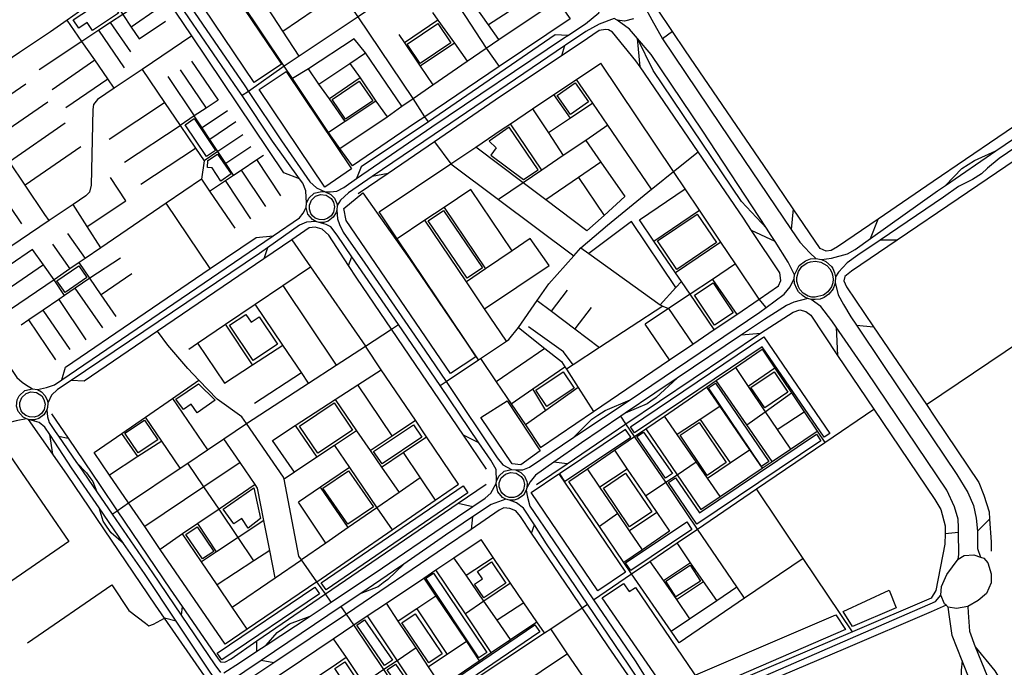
# Model space of a CAD drawing. Header units: millimetres. Extents: x 664923 to 767831, y 3118803 to 3207600.
# Tile 405 of 422: x 748891 to 751111, y 3149526 to 3150987. Entities that reach past the tile are written whole.
import ezdxf

# ---------------------------------------------------------------- set-up
doc = ezdxf.new("R2010")
doc.units = ezdxf.units.MM
for name, color, linetype in [('parks', 8, 'Continuous'), ('roads_2', 2, 'Continuous'), ('roads_3', 3, 'Continuous')]:
    doc.layers.add(name, color=color, linetype=linetype)

msp = doc.modelspace()

# ---------------------------------------------------------------- linework, layer by layer
at = {"layer": 'parks'}
for points in [[(749237.14, 3151115.95), (749279.73, 3151144.29), (749262.36, 3151170.14), (749281.22, 3151182.7), (749480.56, 3150886.18), (749419.1, 3150845.27), (749237.14, 3151115.95)], [(749011.28, 3150986.69), (749089.12, 3151038.07), (749113.57, 3151001.39), (749054.79, 3150962.6), (749043.04, 3150980.21), (749023.99, 3150967.64), (749011.28, 3150986.69)], [(749764.22, 3150931.45), (749833.1, 3150978.03), (749862.8, 3150934.54), (749793.91, 3150887.97), (749764.22, 3150931.45)], [(749430.57, 3150829.56), (749491.63, 3150869.58), (749638.49, 3150650.38), (749578.68, 3150609.21), (749430.57, 3150829.56)], [(749594.89, 3150806.69), (749656.24, 3150848.27), (749686.58, 3150803.98), (749625.23, 3150762.4), (749594.89, 3150806.69)], [(750132.3, 3150772.9), (750102.22, 3150816.05), (750143.5, 3150844.51), (750173.56, 3150801.36), (750132.3, 3150772.9)], [(749312.1, 3150678.53), (749263.54, 3150750.03), (749283.7, 3150763.58), (749332.26, 3150692.1), (749312.1, 3150678.53)], [(749952.82, 3150681.62), (750026.34, 3150626.22), (750059.53, 3150648.48), (749994.23, 3150744.47), (749949.25, 3150713.11), (749964.85, 3150697.85), (749952.82, 3150681.62)], [(749344.01, 3150622.34), (749324.9, 3150652.43), (749314.24, 3150653.75), (749314.77, 3150669.35), (749336.72, 3150683.48), (749367.08, 3150638.8), (749344.01, 3150622.34)], [(749861.85, 3150188.82), (749626.94, 3150533.59), (749621.81, 3150560.88), (749664.19, 3150596.27), (749769.23, 3150447.34), (749898.75, 3150257.54), (749918.92, 3150226.49), (749861.85, 3150188.82)], [(749547.21, 3150549.7), (749543.69, 3150559.77), (749543.77, 3150568.59), (749548.45, 3150580.12), (749557.81, 3150588.7), (749568.85, 3150592.3), (749581.82, 3150590.79), (749593.13, 3150583.35), (749598.35, 3150575.46), (749600.77, 3150565.02), (749598.52, 3150552.82), (749592.76, 3150544.14), (749585.74, 3150538.83), (749576.48, 3150535.73), (749566, 3150536.04), (749557.19, 3150539.53), (749550.94, 3150544.62), (749547.21, 3150549.7)], [(749899.85, 3150404.17), (749811.97, 3150533.13), (749846.24, 3150556.26), (749934.12, 3150427.29), (749899.85, 3150404.17)], [(750372.29, 3150423.69), (750328.57, 3150487.89), (750418.04, 3150548.2), (750461.76, 3150484), (750372.29, 3150423.69)], [(750646.48, 3150384.61), (750643.16, 3150396.12), (750643.02, 3150405.68), (750646.55, 3150418.53), (750654.56, 3150430.11), (750666.24, 3150438.39), (750674.18, 3150440.84), (750685.23, 3150442.31), (750697.48, 3150440), (750710.94, 3150432.15), (750717.42, 3150424.67), (750721.91, 3150416.7), (750723.64, 3150411.36), (750724.86, 3150401.56), (750724.03, 3150393.36), (750721.13, 3150384.52), (750713.16, 3150372.98), (750703.29, 3150365.59), (750684.25, 3150360.7), (750676.67, 3150361.33), (750668.64, 3150363.59), (750657.53, 3150370.18), (750650.12, 3150378.24), (750646.48, 3150384.61)], [(748974.44, 3150398.04), (749023.88, 3150432.01), (749042.29, 3150405.48), (748992.86, 3150371.51), (748974.44, 3150398.04)], [(750457.53, 3150297.93), (750412.16, 3150365.27), (750454.18, 3150393.29), (750499.55, 3150325.96), (750457.53, 3150297.93)], [(749416.65, 3150218.38), (749363.4, 3150297.62), (749400.31, 3150322.16), (749412.28, 3150304.33), (749430.63, 3150316.54), (749471.9, 3150255.13), (749416.65, 3150218.38)], [(750267.97, 3150068.33), (750568.32, 3150271.33), (750717.13, 3150053.43), (750704.46, 3150044.86), (750564.9, 3150249.24), (750277.21, 3150054.8), (750267.97, 3150068.33)], [(750054.42, 3150151.45), (750115.88, 3150192.58), (750140.99, 3150155.44), (750079.54, 3150114.3), (750054.42, 3150151.45)], [(750570.85, 3150111.42), (750539.6, 3150157.42), (750591.77, 3150192.5), (750623.02, 3150146.51), (750570.85, 3150111.42)], [(749242.68, 3150130.72), (749293.37, 3150165.68), (749331.65, 3150128.39), (749290.52, 3150100.29), (749277.11, 3150119.75), (749259.71, 3150107.81), (749242.68, 3150130.72)], [(750563.72, 3149979.43), (750443.59, 3150156.41), (750459.79, 3150167.29), (750579.92, 3149990.31), (750563.72, 3149979.43)], [(748894.15, 3150104.53), (748890.63, 3150114.6), (748890.71, 3150123.42), (748895.39, 3150134.95), (748904.75, 3150143.53), (748915.79, 3150147.13), (748928.77, 3150145.62), (748940.07, 3150138.18), (748945.29, 3150130.29), (748947.71, 3150119.85), (748945.46, 3150107.65), (748939.7, 3150098.96), (748932.68, 3150093.66), (748923.41, 3150090.56), (748912.94, 3150090.87), (748904.13, 3150094.36), (748897.88, 3150099.45), (748894.15, 3150104.53)], [(749521.41, 3150070.02), (749599.69, 3150122.39), (749640.93, 3150061.38), (749562.65, 3150009), (749521.41, 3150070.02)], [(750001.27, 3149985.39), (749930.56, 3150089.56), (749990.03, 3150127.26), (750064.6, 3150014.56), (750020.4, 3149983), (750001.27, 3149985.39)], [(749158.03, 3150009.69), (749127.78, 3150054.1), (749171.83, 3150083.79), (749202.09, 3150039.4), (749158.03, 3150009.69)], [(749688.74, 3150012.69), (749778.25, 3150073.18), (749797.24, 3150045.38), (749707.73, 3149984.89), (749688.74, 3150012.69)], [(750440.74, 3149959.04), (750379.85, 3150049.42), (750423, 3150078.19), (750483.88, 3149987.81), (750440.74, 3149959.04)], [(750256.64, 3150062.69), (750107.57, 3149962.25), (750119.29, 3149945.05), (750268.36, 3150045.48), (750256.64, 3150062.69)], [(750347, 3149952.63), (750282.19, 3150046.36), (750297.51, 3150056.85), (750362.32, 3149963.11), (750347, 3149952.63)], [(750423.23, 3149874.22), (750687.06, 3150051.98), (750697.06, 3150037.29), (750417.57, 3149848.98), (750353.84, 3149942.61), (750369.5, 3149953.15), (750423.23, 3149874.22)], [(749574.42, 3149930.13), (749632.18, 3149969.4), (749688.03, 3149888.1), (749630.28, 3149848.82), (749574.42, 3149930.13)], [(749975.37, 3149923.09), (749971.85, 3149933.17), (749971.93, 3149941.98), (749976.61, 3149953.52), (749985.97, 3149962.1), (749997.01, 3149965.69), (750009.99, 3149964.18), (750021.29, 3149956.75), (750026.51, 3149948.86), (750028.93, 3149938.42), (750026.68, 3149926.21), (750020.92, 3149917.52), (750013.9, 3149912.21), (750004.64, 3149909.11), (749994.16, 3149909.42), (749985.35, 3149912.92), (749979.1, 3149918.01), (749975.37, 3149923.09)], [(750194.35, 3149698.68), (750043.88, 3149920.7), (750106.08, 3149962.43), (750256.56, 3149740.41), (750194.35, 3149698.68)], [(750206.82, 3149930.02), (750257.01, 3149963.7), (750315.96, 3149876.77), (750265.77, 3149843.08), (750206.82, 3149930.02)], [(749349.4, 3149883.17), (749418.83, 3149931.18), (749433.57, 3149861.69), (749405.85, 3149839.86), (749391.16, 3149861.87), (749373.09, 3149849.65), (749349.4, 3149883.17)], [(749570.55, 3149716.93), (749890.25, 3149935.68), (749901.48, 3149919.43), (749581.79, 3149700.67), (749570.55, 3149716.93)], [(749302.86, 3149770.48), (749265.34, 3149825.93), (749290.48, 3149842.75), (749327.99, 3149787.3), (749302.86, 3149770.48)], [(750256.76, 3149761.64), (750394.74, 3149854.5), (750406.51, 3149837.19), (750268.53, 3149744.33), (750256.76, 3149761.64)], [(749937.25, 3149682.69), (749916.42, 3149713.52), (749934.17, 3149725.4), (749922.64, 3149742.46), (749954.74, 3149763.94), (749987.11, 3149716.04), (749937.25, 3149682.69)], [(750347.33, 3149720.64), (750402.4, 3149756.27), (750425.58, 3149720.82), (750370.51, 3149685.19), (750347.33, 3149720.64)], [(749925.97, 3149547.9), (749806.31, 3149726.96), (749824.07, 3149738.72), (749943.74, 3149559.66), (749925.97, 3149547.9)], [(750360.78, 3149455.63), (750204.42, 3149682.83), (750252.14, 3149715.44), (750264.63, 3149696.95), (750279.31, 3149706.1), (750437.33, 3149474.15), (750382.17, 3149451.79), (750360.78, 3149455.63)], [(749335.61, 3149558.23), (749556.18, 3149707.12), (749566.67, 3149691.74), (749346.1, 3149542.85), (749335.61, 3149558.23)], [(750747.72, 3149651.75), (750851.08, 3149699.85), (750866.95, 3149660.07), (750768.98, 3149618.19), (750747.72, 3149651.75)], [(749812.85, 3149536.32), (749752.19, 3149626.58), (749782.64, 3149646.84), (749843.31, 3149556.58), (749812.85, 3149536.32)], [(750415.14, 3149509.54), (750731.06, 3149644.22), (750752.57, 3149611.25), (750438.53, 3149475.25), (750415.14, 3149509.54)], [(749650.53, 3149620.94), (749668.35, 3149633.14), (749731.12, 3149542.37), (749713.29, 3149530.17), (749650.53, 3149620.94)], [(749781.2, 3149430.42), (749719.52, 3149520.25), (749738.11, 3149532.88), (749796.33, 3149448.1), (750052.55, 3149622.23), (750063.61, 3149606.12), (749797.46, 3149425.25), (749781.2, 3149430.42)], [(749661.72, 3149432.64), (749601.09, 3149523.78), (749623.84, 3149538.75), (749684.47, 3149447.61), (749661.72, 3149432.64)]]:
    msp.add_lwpolyline(points, close=True, dxfattribs=at)
at = {"layer": 'roads_2'}
for points in [[(748004.14, 3151509.2), (748001.66, 3151488.82), (748003.83, 3151476.02), (748017.52, 3151455.88), (748363.07, 3150954.77), (748426.39, 3150856.78), (748447.38, 3150824.71), (748457, 3150811), (748477.7, 3150782.46), (748544.49, 3150683.84), (748736.69, 3150400.02), (748783.3, 3150330.45), (748872.19, 3150197.77), (748884.39, 3150179.57), (748896.12, 3150169.05), (748903.82, 3150164.17), (748919.43, 3150154.4)], [(749101.45, 3151270.24), (749109.85, 3151258.06), (749131.58, 3151226.5), (749233.76, 3151078.2), (749398.02, 3150837.41), (749406.31, 3150825.03), (749481.2, 3150713.36), (749544.62, 3150620.77), (749560.09, 3150607.72), (749579.72, 3150598.36)], [(749537.27, 3150573.18), (749535.83, 3150600.76), (749528.73, 3150618.45), (749521.76, 3150628.11), (749460.59, 3150712.93), (749392.33, 3150815.56), (749383.41, 3150828.97), (749216.35, 3151073.19), (749170.55, 3151140.86), (749118.2, 3151218.22), (749097.04, 3151249.47), (749088.81, 3151261.63)], [(749579.72, 3150598.36), (749590.93, 3150598.21), (749605.58, 3150600.26), (749621.75, 3150608.54), (749650.36, 3150628.98), (749819.58, 3150744.99), (750116.91, 3150944.86), (750126.36, 3150951.04), (750166.43, 3150977.27), (750196.63, 3151001.91), (750206.7, 3151030.91)], [(750698.41, 3150446.03), (750720.9, 3150448.98), (750757.55, 3150458.67), (750774.54, 3150468.21), (750809.36, 3150493.06), (750960.25, 3150600.75), (750978.34, 3150613.11), (751091.84, 3150690.69), (751243.39, 3150794.28), (751522.14, 3150986.04), (751540.22, 3151004.07)], [(750230.93, 3150989.28), (750197.56, 3150976.77), (750167.57, 3150959.87), (750121.52, 3150929.47), (750118.88, 3150927.68), (749825.39, 3150728.08), (749685.42, 3150632.8), (749632.34, 3150596.66), (749613.99, 3150579.38), (749606.39, 3150567.42)], [(751564.8, 3150982.85), (751550.15, 3150974.23), (751242.95, 3150771.57), (751099.18, 3150673.62), (751073.33, 3150651.9), (751059.67, 3150639.28), (751039.25, 3150626.34), (751007.28, 3150610.27), (750974, 3150586.68), (750830.67, 3150489.71), (750780.78, 3150455.95), (750756.25, 3150438.33), (750737.26, 3150417.36), (750730.46, 3150406.53)], [(749566.22, 3150529.71), (749558.13, 3150531.89), (749550.64, 3150536.03), (749540, 3150548.41), (749536.65, 3150563.14), (749537.27, 3150573.18), (749542.22, 3150584.03), (749554.76, 3150595.24), (749570.8, 3150599.36), (749579.72, 3150598.36), (749592.2, 3150592.55), (749600.49, 3150583.97), (749605.58, 3150572.43), (749606.39, 3150567.42), (749605.83, 3150557.43), (749604.34, 3150552.22), (749597.68, 3150541.15), (749586.24, 3150532.64), (749576.69, 3150529.76), (749566.22, 3150529.71)], [(748930.37, 3150152.5), (748950.74, 3150156.89), (748968.88, 3150163.5), (748985.41, 3150174.75), (749424.46, 3150473.78), (749461.84, 3150499.41), (749521.42, 3150540.25), (749529.67, 3150550.58), (749536.65, 3150563.14)], [(749605.83, 3150557.43), (749607.41, 3150537.37), (749611.41, 3150524.57), (749620.24, 3150507.91), (749669.05, 3150437.34), (749804.39, 3150241.7), (749852.02, 3150170.56), (749967.27, 3149998.43), (749980.41, 3149982.59), (749999.46, 3149972.52)], [(749558.13, 3150531.89), (749537.08, 3150530.18), (749521.28, 3150523.4), (749448.99, 3150472.21), (749431.48, 3150459.81), (749006.65, 3150173.14), (748976.05, 3150152.48), (748962.3, 3150139.79), (748954.21, 3150122.05)], [(749965.93, 3149946.34), (749964.93, 3149972.6), (749952.79, 3149993.28), (749926.09, 3150032.62), (749838.58, 3150161.57), (749785.46, 3150239.84), (749744.79, 3150299.02), (749654.51, 3150430.34), (749639.67, 3150452.31), (749606.68, 3150501.18), (749592.09, 3150519.7), (749581.77, 3150525.18), (749566.22, 3150529.71)], [(750008.38, 3149971.52), (750025.46, 3149971.9), (750040.04, 3149977.66), (750139.88, 3150045.18), (750147.09, 3150050.06), (750266.99, 3150129.78), (750316.37, 3150162.61), (750559.73, 3150326.9), (750573.78, 3150337.41), (750614.71, 3150368.03), (750627.75, 3150384.41), (750637.01, 3150402.91)], [(750668.24, 3150358.01), (750636.57, 3150349.91), (750619.61, 3150342.42), (750569.79, 3150310.78), (750518.31, 3150276.03), (750373.37, 3150178.18), (750322.98, 3150144.17), (750256.22, 3150099.15), (750246.02, 3150092.27), (750157.68, 3150032.69), (750095.21, 3149988.97), (750053.62, 3149959.87), (750041.5, 3149944.24), (750034.49, 3149930.59)], [(748913.63, 3150084.21), (748910.35, 3150084.86), (748905.54, 3150086.41), (748898.01, 3150090.55), (748887.32, 3150102.95), (748883.57, 3150115.51), (748885.05, 3150129.8), (748889.42, 3150138.79), (748902.01, 3150150.16), (748919.43, 3150154.4), (748930.37, 3150152.5), (748939.92, 3150147.52), (748948.3, 3150138.8), (748953.41, 3150127.11), (748954.21, 3150122.05), (748953.59, 3150111.95), (748952.06, 3150106.71), (748945.29, 3150095.59), (748933.75, 3150087.08), (748924.15, 3150084.22), (748913.63, 3150084.21)], [(748905.54, 3150086.41), (748882.79, 3150082.27), (748865.42, 3150077.19), (748850.64, 3150066.99), (748756.2, 3150001.83), (748624.78, 3149912.2), (748558.48, 3149866.98), (748490.4, 3149820.54), (748085.24, 3149544.24), (747851.66, 3149384.76), (747751.58, 3149316.48), (747716.63, 3149292.65), (747703.52, 3149283.57)], [(748952.06, 3150106.71), (748953.07, 3150091.36), (748957.33, 3150078.32), (748970.71, 3150058.05), (748977.8, 3150047.72), (749018.88, 3149987.93), (749023.65, 3149980.98), (749064.45, 3149921.8), (749098.98, 3149871.73), (749190.28, 3149739.3), (749254.91, 3149643.54), (749330.25, 3149531.89), (749343.64, 3149514.1)], [(749328.06, 3149503.29), (749315.27, 3149522.28), (749243.66, 3149629.91), (749172.1, 3149737.46), (749124.98, 3149805.65), (749069.48, 3149885.97), (749007.01, 3149976.37), (748960.2, 3150048.9), (748958.61, 3150051.09), (748946.86, 3150067.45), (748934.41, 3150078.58), (748913.63, 3150084.21)], [(749994.87, 3149902.86), (749986.79, 3149905.04), (749979.29, 3149909.18), (749968.65, 3149921.57), (749964.93, 3149940.53), (749965.93, 3149946.34), (749970.87, 3149957.19), (749983.41, 3149968.4), (749999.46, 3149972.52), (750008.38, 3149971.52), (750020.86, 3149965.71), (750029.15, 3149957.13), (750034.24, 3149945.59), (750035.05, 3149940.59), (750034.49, 3149930.59), (750033, 3149925.38), (750026.33, 3149914.3), (750014.9, 3149905.79), (750005.35, 3149902.91), (749994.87, 3149902.86)], [(749351.21, 3149514.05), (749386.39, 3149536.27), (749425.54, 3149562.3), (749446.35, 3149576.12), (749545.23, 3149641.85), (749592.67, 3149673.37), (749708.69, 3149750.48), (749843.41, 3149842.41), (749912.17, 3149888.77), (749940.16, 3149907.65), (749952.87, 3149918.82), (749964.93, 3149940.53)], [(750033, 3149925.38), (750035.5, 3149909.92), (750040.91, 3149889.97), (750094.38, 3149811.33), (750184.57, 3149678.59), (750278.43, 3149540.45), (750326.35, 3149464.24), (750343.48, 3149443.87), (750353.88, 3149436.06)], [(749986.79, 3149905.04), (749953.41, 3149893.56), (749911.91, 3149865.47), (749851.02, 3149824.24), (749756.76, 3149758.9), (749733.75, 3149742.95), (749659.63, 3149692.93), (749615.79, 3149663.35), (749434.76, 3149541.18), (749398.48, 3149516.69), (749368.38, 3149496.17)], [(750328.92, 3149418.19), (750324.81, 3149435.54), (750314.72, 3149455.6), (750284.03, 3149501.67), (750264.53, 3149530.96), (750170.84, 3149668.61), (750078.34, 3149804.54), (750051.19, 3149847.17), (750026.81, 3149885.45), (750011.12, 3149897.02), (749994.87, 3149902.86)], [(750375.82, 3149429.35), (750397.46, 3149432.09), (750444.85, 3149451.85), (750955.47, 3149674.33), (750968.01, 3149688.62)], [(750979.51, 3149666.31), (750945.84, 3149651.55), (750752.94, 3149568.46), (750402.34, 3149419.49), (750385.41, 3149406.24)]]:
    msp.add_lwpolyline(points, dxfattribs=at)
at = {"layer": 'roads_3'}
for points in [[(749840, 3151384.81), (749863.97, 3151350.25), (749924.5, 3151262.94), (749948.22, 3151228.75), (749966.11, 3151202.96), (750004.91, 3151145.71), (750067.18, 3151053.86), (750089.43, 3151021.05), (750102.9, 3151030.23), (750132.17, 3150988.49), (749971.76, 3150880.93), (749804.1, 3150768.04), (749783.47, 3150754.49), (749640.86, 3150657.47)], [(749673.02, 3151321.81), (749698.1, 3151285.74), (749823.55, 3151105.34), (749942.47, 3150922.62), (749971.76, 3150880.93)], [(751242.23, 3150820.07), (750950.7, 3150622.23), (750826.44, 3150537.17), (750734.43, 3150474.18), (750720.64, 3150466.27), (750708.91, 3150464.93), (750695.65, 3150470.64), (750635.1, 3150559.99), (750579.83, 3150641.55), (750392.04, 3150916.53), (750362.43, 3150960.43), (750327.06, 3151012.86), (750319.25, 3151032.56), (750324.65, 3151049.55), (750334.29, 3151059.01), (750401.14, 3151105.61), (750601.33, 3151250.58), (750611.21, 3151262.23), (750617.48, 3151301.55)], [(749521.76, 3150628.11), (749486.41, 3150641.45), (749278.58, 3150950.27), (749171.66, 3151109.14), (749101.76, 3151213.02)], [(749812.36, 3150756.76), (749804.1, 3150768.04), (749777.9, 3150809.15), (749654.06, 3150992.87), (749615.03, 3151049.58), (749529.92, 3151173.33), (749504, 3151211.01)], [(749033.58, 3151130.02), (749052.76, 3151102.16), (749070.24, 3151076.76), (749089.04, 3151049.44), (749106.32, 3151023.5), (749122.89, 3150998.63), (749141.85, 3150970.15), (749159.59, 3150943.54)], [(749147.96, 3151090.5), (749089.04, 3151049.44), (749062.68, 3151031.08), (749035.97, 3151012.46), (748997.66, 3150985.75)], [(749640.86, 3150657.47), (749612.71, 3150696.09), (749587.06, 3150732.73), (749505.43, 3150854.19), (749486.71, 3150881.79), (749389.51, 3151027.58), (749366.84, 3151061.57), (749342.37, 3151098.29)], [(749971.09, 3150941.79), (749947.94, 3150974.88), (749885.64, 3151063.94)], [(749520.86, 3150904.46), (749483.9, 3150961.02), (749461.35, 3150995.54), (749425.53, 3151050.35)], [(749483.9, 3150961.02), (749554.44, 3151008.66), (749588.29, 3151031.52), (749615.03, 3151049.58)], [(750067.18, 3151053.86), (750034.55, 3151032.24), (749981.19, 3150996.91), (749947.94, 3150974.88)], [(749183.29, 3151038.71), (749122.89, 3150998.63), (749095.43, 3150980.4), (749068.99, 3150962.85), (749030.98, 3150937.64), (748934.36, 3150873.53)], [(749612.71, 3150696.09), (749718.93, 3150767.52), (749752.51, 3150791.41), (749777.9, 3150809.15), (749822, 3150839.55), (749899.55, 3150893.03), (749942.47, 3150922.62), (749971.09, 3150941.79), (750089.43, 3151021.05)], [(750298.67, 3151018.05), (750316.25, 3150986.42), (750340.1, 3150943.78), (750469.81, 3150750.76), (750630.17, 3150513.79), (750649.81, 3150484.77), (750672.12, 3150460.84), (750685.86, 3150448.33)], [(749202.62, 3151012.37), (749141.85, 3150970.15)], [(749686.47, 3151014.84), (749654.06, 3150992.87), (749520.86, 3150904.46), (749486.71, 3150881.79), (749406.31, 3150825.03), (749392.33, 3150815.56)], [(749821.81, 3151002.73), (749833.8, 3150985.81), (749870.77, 3150933.64), (749899.55, 3150893.03)], [(748997.66, 3150985.75), (748960.01, 3150959.52), (748890.38, 3150912.53), (748759.62, 3150824.34), (748722.55, 3150799.32), (748681.6, 3150771.7), (748604.22, 3150719.5)], [(749103.85, 3150832.4), (749089.32, 3150853.38), (749059.74, 3150896.09), (749030.98, 3150937.64), (748997.66, 3150985.75)], [(749141.06, 3150914.28), (749095.43, 3150980.4)], [(749159.59, 3150943.54), (749219.09, 3150983.48)], [(749833.8, 3150985.81), (749758.31, 3150934.45)], [(750274.55, 3150988.52), (750254.41, 3150983.53), (750238.23, 3150986.06), (750230.93, 3150989.28)], [(750638, 3150411.49), (750623.33, 3150439.8), (750594.17, 3150486.25), (750585.56, 3150500), (750574.44, 3150516.95), (750429.62, 3150737.89), (750314.81, 3150908.11), (750283.82, 3150944.06), (750265.65, 3150965.13), (750238.23, 3150986.06)], [(749126.92, 3150878.37), (749068.99, 3150962.85)], [(750126.36, 3150951.04), (750098.41, 3150952.6), (749812.36, 3150756.76), (749660.54, 3150654.61), (749650.36, 3150628.98)], [(750211.3, 3150964.99), (750197.05, 3150962.2), (750156.42, 3150934.77), (750112.01, 3150905.03), (749962.64, 3150804.99), (749826.15, 3150711.56), (749721.64, 3150640.01), (749653.93, 3150593.67)], [(749745.7, 3150953.24), (749758.31, 3150934.45), (749793.47, 3150882.06), (749822, 3150839.55)], [(750606.97, 3150398.76), (750604.49, 3150415.65), (750540.8, 3150511.66), (750522.54, 3150539.19), (750420.45, 3150688.74), (750289.75, 3150880.23), (750280.33, 3150894.05), (750227.68, 3150958.94), (750218.68, 3150963.94), (750211.3, 3150964.99)], [(750362.43, 3150960.43), (750340.1, 3150943.78)], [(749278.58, 3150950.27), (749166.65, 3150874.77), (749103.85, 3150832.4), (749065.65, 3150806.63), (749056.6, 3150795.85), (749055.3, 3150784.28), (749051.37, 3150613.32), (749048.03, 3150597.46), (749039.88, 3150589.41), (749010.83, 3150569.81), (748957.06, 3150533.55), (748757.88, 3150399.26)], [(749752.51, 3150791.41), (749670, 3150912.32), (749644.95, 3150943.49), (749541.57, 3150875.71), (749505.43, 3150854.19)], [(749870.77, 3150933.64), (749793.47, 3150882.06)], [(750574.44, 3150516.95), (750518.48, 3150576.49), (750318.78, 3150872.54), (750283.82, 3150944.06)], [(750289.75, 3150880.23), (750283.82, 3150944.06)], [(749565.17, 3150841.25), (749635.17, 3150888.23), (749670, 3150912.32)], [(750118.88, 3150927.68), (750112.01, 3150905.03)], [(748963.92, 3150829.7), (749059.74, 3150896.09)], [(749277.97, 3150893.45), (749338.44, 3150805.64)], [(749635.17, 3150888.23), (749658.38, 3150855.3), (749693.98, 3150802.73), (749718.93, 3150767.52)], [(749701.2, 3150553.18), (749862.84, 3150661.72), (749918.82, 3150699.33), (749976.64, 3150738.16), (749997.04, 3150751.87), (750047.26, 3150785.58), (750095.18, 3150817.78), (750146.24, 3150852.07), (750200.93, 3150888.8)], [(750573.78, 3150337.41), (750558.38, 3150356.75), (750505.07, 3150436.12), (750471.97, 3150485.38), (750423.73, 3150557.18), (750391.39, 3150605.33), (750364.97, 3150644.64), (750200.93, 3150888.8)], [(749166.65, 3150874.77), (749217.15, 3150800.15), (749252.19, 3150748.37), (749287.01, 3150696.93), (749306.37, 3150668.34), (749300.47, 3150627.22), (749220.69, 3150572.8), (749073.59, 3150472.44)], [(749252.09, 3150873.66), (749311.23, 3150787.56)], [(749624.85, 3150757.47), (749589.23, 3150808.24), (749565.17, 3150841.25), (749541.57, 3150875.71)], [(748904.62, 3150841.04), (748797.68, 3150768.29)], [(748994.2, 3150788.39), (749089.32, 3150853.38)], [(749224.55, 3150859.03), (749284.3, 3150769.68)], [(749658.38, 3150855.3), (749589.23, 3150808.24)], [(750315.58, 3150604.19), (750216.92, 3150748.62), (750182.84, 3150798.49), (750146.24, 3150852.07)], [(748957.06, 3150533.55), (748947.41, 3150547.76), (748902.54, 3150613.85), (748867.18, 3150665.91), (748832.24, 3150717.39), (748797.68, 3150768.29), (748759.62, 3150824.34)], [(748954.3, 3150800.73), (748832.24, 3150717.39)], [(749092.53, 3150717.11), (749217.15, 3150800.15)], [(749338.44, 3150805.64), (749311.23, 3150787.56), (749284.3, 3150769.68), (749252.19, 3150748.37)], [(749693.98, 3150802.73), (749624.85, 3150757.47), (749587.06, 3150732.73)], [(750182.84, 3150798.49), (750132.41, 3150764.68), (750082.71, 3150731.37)], [(750132.41, 3150764.68), (750095.18, 3150817.78)], [(749358.89, 3150780.87), (749302.19, 3150742.75)], [(750047.26, 3150785.58), (750082.71, 3150731.37), (750116.21, 3150680.13)], [(748993.28, 3150753.11), (748867.18, 3150665.91)], [(749372.98, 3150636.23), (749355.54, 3150662.47), (749337.61, 3150689.45), (749319.55, 3150716.64), (749302.19, 3150742.75), (749284.3, 3150769.68)], [(749377.78, 3150756.44), (749319.55, 3150716.64)], [(750067.97, 3150647.33), (749997.04, 3150751.87)], [(749126.51, 3150665.28), (749252.19, 3150748.37)], [(750216.92, 3150748.62), (750167.03, 3150714.69), (750116.21, 3150680.13), (750067.97, 3150647.33), (750025.87, 3150618.71), (749970.52, 3150581.06)], [(751245.23, 3150744.19), (751006.82, 3150582.6), (750869.65, 3150489.56), (750766.51, 3150419.62), (750751.44, 3150407.59), (750749.19, 3150397.75), (750755.22, 3150383.99), (750816.22, 3150294.21), (750935.57, 3150118.55), (750954.65, 3150090.46), (751053.29, 3149943.13), (751064.84, 3149914.25), (751076.59, 3149876.66), (751077.67, 3149860.37), (751081.05, 3149808.98), (751080.95, 3149787.75)], [(749393.69, 3150727.33), (749337.61, 3150689.45), (749306.37, 3150668.34)], [(749826.15, 3150711.56), (749862.84, 3150661.72), (749970.52, 3150581.06), (750139.8, 3150454.26)], [(750167.03, 3150714.69), (750201.34, 3150665.4), (750255.36, 3150587.81)], [(749028.25, 3150699.98), (748902.54, 3150613.85)], [(749163.54, 3150615.85), (749287.01, 3150696.93)], [(749411.87, 3150699.82), (749355.54, 3150662.47)], [(749838.58, 3150161.57), (749852.02, 3150170.56), (749925.47, 3150219.72), (749929.88, 3150222.67), (749988.03, 3150261.58), (749993.66, 3150265.34), (750015.05, 3150292.62), (750057.71, 3150353.57), (750084.09, 3150391.26), (750139.8, 3150454.26), (750155.95, 3150472.53), (750215.88, 3150523.61), (750315.58, 3150604.19), (750322.38, 3150609.7), (750364.97, 3150644.64), (750420.45, 3150688.74)], [(750169.52, 3150510.54), (750076.73, 3150580.42), (750025.87, 3150618.71), (749918.82, 3150699.33)], [(750978.34, 3150613.11), (751015.31, 3150651.05), (751029.43, 3150659.89), (751043.95, 3150668.98), (751091.84, 3150690.69)], [(749318.89, 3150600.12), (749354.56, 3150623.94), (749372.98, 3150636.23), (749389.72, 3150647.41), (749425.35, 3150671.18), (749440.32, 3150681.17)], [(749479.4, 3150589.82), (749425.35, 3150671.18)], [(750201.34, 3150665.4), (750151.06, 3150631.11), (750076.73, 3150580.42)], [(749389.72, 3150647.41), (749444.51, 3150565.61)], [(748894.96, 3150526.44), (748821.29, 3150634.53)], [(749042.87, 3150520.1), (749130.21, 3150578.12), (749094.98, 3150630.63)], [(749300.47, 3150627.22), (749318.89, 3150600.12), (749375.51, 3150516.81)], [(749412.02, 3150537.79), (749354.56, 3150623.94)], [(749721.64, 3150640.01), (749685.42, 3150632.8)], [(750151.06, 3150631.11), (750208.42, 3150545.54)], [(749907.59, 3150603.69), (749847.45, 3150563.35), (749804.18, 3150534.32), (749741.97, 3150492.58)], [(750000.98, 3150465.75), (749907.59, 3150603.69)], [(750288.62, 3150535.25), (750391.39, 3150605.33)], [(750255.36, 3150587.81), (750208.42, 3150545.54), (750169.52, 3150510.54)], [(749073.59, 3150472.44), (749042.87, 3150520.1), (749010.83, 3150569.81)], [(749320.32, 3150425.45), (749220.69, 3150572.8)], [(749925.47, 3150219.72), (749741.97, 3150492.58), (749701.2, 3150553.18)], [(749847.45, 3150563.35), (749940.88, 3150424.83)], [(750320.92, 3150487.65), (750423.73, 3150557.18)], [(750635.1, 3150559.99), (750630.17, 3150513.79)], [(749988.03, 3150261.58), (749938.8, 3150334.61), (749897.76, 3150395.48), (749804.18, 3150534.32)], [(750270.14, 3150531.74), (750174.17, 3150459.43)], [(750370.49, 3150382.74), (750270.14, 3150531.74)], [(750456.56, 3150287.72), (750402.41, 3150367.54), (750382.91, 3150396.27), (750369.63, 3150415.85), (750320.92, 3150487.65), (750288.62, 3150535.25)], [(750809.36, 3150493.06), (750826.44, 3150537.17)], [(749556.92, 3150519.1), (749543.61, 3150517.48), (749504.16, 3150490.62), (749441.1, 3150447.72), (749201.2, 3150284.52), (749035.58, 3150171.85), (749006.65, 3150173.14)], [(749943.43, 3149973.05), (749891.45, 3150049.59), (749729.04, 3150288.77), (749650.87, 3150403.89), (749632.32, 3150432.35), (749587.89, 3150500.52), (749572.89, 3150514.63), (749556.92, 3150519.1)], [(750594.17, 3150486.25), (750540.8, 3150511.66)], [(748985.41, 3150174.75), (748993.74, 3150203.47), (749320.32, 3150425.45), (749423.97, 3150495.9), (749461.84, 3150499.41)], [(748998.14, 3150504.53), (749038.15, 3150448.27)], [(749504.16, 3150490.62), (749546.23, 3150429.04), (749670.23, 3150250.52)], [(750041.93, 3150493.62), (750000.98, 3150465.75), (749940.88, 3150424.83), (749897.76, 3150395.48)], [(750084.27, 3150432.47), (750041.93, 3150493.62)], [(750471.97, 3150485.38), (750369.63, 3150415.85)], [(750869.65, 3150489.56), (750830.67, 3150489.71)], [(748919.55, 3150468.4), (748868.84, 3150434.25)], [(749073.59, 3150472.44), (749038.15, 3150448.27), (749024.74, 3150439.13), (749003.62, 3150424.72), (748967.91, 3150400.35), (748869.89, 3150333.49)], [(748991.68, 3150364.65), (748967.91, 3150400.35), (748944.13, 3150433.81), (748919.55, 3150468.4)], [(748964.78, 3150480.54), (749003.62, 3150424.72)], [(749448.99, 3150472.21), (749441.1, 3150447.72)], [(750155.95, 3150472.53), (750174.17, 3150459.43), (750334.88, 3150343.96), (750341.19, 3150341.02), (750353.88, 3150335.12)], [(749118.19, 3150448.98), (749048.9, 3150403.74), (749015.87, 3150381.19), (748991.68, 3150364.65), (748979.09, 3150356.06), (748943.7, 3150331.88), (748910.94, 3150309.49), (748893.52, 3150297.59)], [(749632.32, 3150432.35), (749639.67, 3150452.31)], [(750642.72, 3150379.58), (750638.04, 3150392.07), (750637.01, 3150402.91), (750638, 3150411.49), (750648.65, 3150432.59), (750662.46, 3150443.28), (750673.88, 3150447.33), (750685.86, 3150448.33), (750698.41, 3150446.03), (750708.42, 3150441.38), (750721.07, 3150429.87), (750723.97, 3150425.58), (750728.34, 3150415.83), (750729.84, 3150409.54), (750730.46, 3150406.53), (750729.76, 3150393.99), (750728.94, 3150390.01), (750724.86, 3150379.78), (750715.54, 3150367.8), (750704.7, 3150360.31), (750695.33, 3150356.83), (750684.46, 3150355.38), (750675.66, 3150356.08), (750668.24, 3150358.01), (750660.95, 3150361.27), (750655.72, 3150364.65), (750647.2, 3150372.88), (750642.72, 3150379.58)], [(748944.13, 3150433.81), (748847.63, 3150367.6)], [(749108.01, 3150317.13), (749074.41, 3150366.36), (749048.9, 3150403.74), (749024.74, 3150439.13)], [(749271.58, 3150244.04), (749291.62, 3150257.55), (749354.79, 3150300.09), (749421.88, 3150345.27), (749483.76, 3150386.96), (749546.23, 3150429.04)], [(749938.8, 3150334.61), (750084.27, 3150432.47)], [(750505.07, 3150436.12), (750452.76, 3150401.17), (750402.41, 3150367.54), (750353.88, 3150335.12), (750301.05, 3150299.83)], [(749143.68, 3150413.92), (749074.41, 3150366.36)], [(750064.99, 3150022.23), (750184.52, 3150103.26), (750355.68, 3150219.31), (750408.83, 3150255.35), (750456.56, 3150287.72), (750507.39, 3150322.18), (750558.38, 3150356.75), (750602.01, 3150386.34), (750606.97, 3150398.76)], [(750452.76, 3150401.17), (750507.39, 3150322.18)], [(749078.18, 3150291.69), (749015.87, 3150381.19)], [(749483.76, 3150386.96), (749603.98, 3150207.44)], [(750089.68, 3150329.3), (750125.83, 3150376.66)], [(750334.88, 3150343.96), (750370.49, 3150382.74), (750382.91, 3150396.27)], [(750729.76, 3150393.99), (750736.61, 3150366.06), (750748.28, 3150344.75), (750764.81, 3150316.86), (750777.56, 3150297.83), (750838.64, 3150206.69), (751003.71, 3149961.11), (751028.89, 3149920.51), (751041.19, 3149890.77), (751047.77, 3149862.49), (751050.83, 3149833.03), (751050.2, 3149793.82), (751056.89, 3149774.94)], [(748979.09, 3150356.06), (749039.67, 3150265.08)], [(750057.71, 3150353.57), (750089.68, 3150329.3), (750142.47, 3150289.2), (750197.91, 3150247.11)], [(751007.24, 3149769.89), (751008.58, 3149780.82), (751007.34, 3149831.07), (751007.93, 3149841.79), (751006.82, 3149860.51), (750998.94, 3149887.94), (750981.1, 3149925.78), (750800.57, 3150192.99), (750731.74, 3150293.01), (750721.93, 3150307.28), (750697.07, 3150340.19), (750675.66, 3150356.08)], [(749004.55, 3150242.79), (748943.7, 3150331.88)], [(749541.79, 3150166.98), (749525.67, 3150190.96), (749483.89, 3150253.08), (749421.88, 3150345.27)], [(750055.98, 3149938.35), (750125.3, 3149985.44), (750257.56, 3150075.29), (750561.26, 3150279.76), (750634.89, 3150327.51), (750649.88, 3150332.18)], [(750341.19, 3150341.02), (750197.91, 3150247.11), (750138.73, 3150208.32), (750123.51, 3150198.35)], [(750179.47, 3150337.77), (750142.47, 3150289.2)], [(750353.88, 3150335.12), (750408.83, 3150255.35)], [(750649.88, 3150332.18), (750663.44, 3150328.52), (750674.33, 3150320.07), (750734.96, 3150229.62), (750816.43, 3150108.07), (750954.63, 3149904.42), (750967.8, 3149881.82), (750977.7, 3149845.31), (750977.41, 3149828.18), (750977, 3149804.23), (750956.62, 3149699.18), (750945.87, 3149681.98), (750768.54, 3149606.09), (750575.03, 3149523.27), (750409.06, 3149452.62)], [(750935.57, 3150118.55), (751253.25, 3150333.02)], [(748971.96, 3150219.76), (748910.94, 3150309.49)], [(749098.98, 3149871.73), (749110.28, 3149879.36), (749136.17, 3149896.81), (749252.67, 3149975.37), (749269.72, 3149986.87), (749313.74, 3150016.55), (749350.96, 3150041.64), (749401.9, 3150076), (749541.79, 3150166.98), (749603.98, 3150207.44), (749670.23, 3150250.52), (749729.04, 3150288.77), (749744.79, 3150299.02)], [(749415.78, 3150208.6), (749354.79, 3150300.09)], [(750015.05, 3150292.62), (750074.74, 3150245.43), (750112.41, 3150215.65), (750120.14, 3150203.6), (750123.51, 3150198.35), (750150.05, 3150157), (750184.52, 3150103.26)], [(750138.73, 3150208.32), (750116.62, 3150237.53), (750038.27, 3150294.1)], [(750355.68, 3150219.31), (750301.05, 3150299.83)], [(750731.74, 3150293.01), (750734.96, 3150229.62)], [(750777.56, 3150297.83), (750816.22, 3150294.21)], [(749592.67, 3149673.37), (749579.96, 3149691.54), (749560.54, 3149719.31), (749526.03, 3149768.65), (749520.18, 3149777), (749486.65, 3149950.71), (749485.76, 3149955.37), (749401.9, 3150076), (749391.22, 3150091.35), (749335.94, 3150131.01), (749294.53, 3150174.16), (749269.92, 3150199.82), (749224.49, 3150252.48), (749201.2, 3150284.52)], [(750518.31, 3150276.03), (750561.26, 3150279.76)], [(749291.62, 3150257.55), (749352.14, 3150167.03)], [(749352.14, 3150167.03), (749415.78, 3150208.6), (749483.89, 3150253.08)], [(749879.93, 3149939.28), (749808.21, 3150045.72), (749782.88, 3150083.32), (749705.99, 3150197.45), (749670.23, 3150250.52)], [(750074.74, 3150245.43), (749965.2, 3150170.27)], [(750128.62, 3149945.1), (750170.62, 3149973.83), (750231.72, 3150015.62), (750277.06, 3150046.63), (750302.85, 3150064.26), (750344.75, 3150092.92), (750439.43, 3150157.66), (750461.46, 3150172.74), (750504.44, 3150202.13), (750564.94, 3150243.52)], [(750564.94, 3150243.52), (750593.34, 3150201.11), (750630.78, 3150145.21), (750659.42, 3150102.44), (750688.73, 3150058.69), (750705.95, 3150032.97)], [(749929.88, 3150222.67), (749965.2, 3150170.27), (749998.71, 3150120.56), (750030.94, 3150072.74), (750064.99, 3150022.23)], [(749460.34, 3150037.94), (749512.04, 3150071.51), (749602.25, 3150130.09), (749653.17, 3150163.15), (749705.99, 3150197.45)], [(749998.71, 3150120.56), (750047.85, 3150154.17), (750120.14, 3150203.6)], [(750504.44, 3150202.13), (750533.2, 3150159.57), (750571.71, 3150102.59), (750598.8, 3150062.51), (750628.72, 3150018.22)], [(750593.34, 3150201.11), (750533.2, 3150159.57)], [(749420.17, 3150122.14), (749525.67, 3150190.96)], [(750373.37, 3150178.18), (750325.7, 3150134.48), (750313.93, 3150126.52), (750305.48, 3150120.78), (750256.22, 3150099.15)], [(749058.62, 3150010.39), (749120.97, 3150053.66), (749174.07, 3150090.53), (749234.87, 3150132.75), (749294.53, 3150174.16)], [(749730.57, 3150048.29), (749653.17, 3150163.15)], [(750150.05, 3150157), (750077.33, 3150105.56), (750030.94, 3150072.74)], [(750077.33, 3150105.56), (750047.85, 3150154.17)], [(750439.43, 3150157.66), (750469.29, 3150114.13), (750536.35, 3150016.35), (750564.68, 3149975.05)], [(750587.09, 3149990.16), (750530.29, 3150072.71), (750461.46, 3150172.74)], [(749234.87, 3150132.75), (749313.74, 3150016.55)], [(749602.25, 3150130.09), (749650.27, 3150059.81), (749680.88, 3150015.01), (749706.35, 3149977.73), (749746.51, 3149920.76)], [(750530.29, 3150072.71), (750571.71, 3150102.59), (750630.78, 3150145.21)], [(750139.88, 3150045.18), (750180.87, 3150085.61), (750194.5, 3150094.66), (750210.82, 3150105.48), (750266.99, 3150129.78)], [(750184.57, 3149678.59), (750270.36, 3149736.9), (750311.88, 3149765.12), (750372.92, 3149806.61), (750419.04, 3149837.96), (750552.31, 3149928.54), (750705.95, 3150032.97), (750816.43, 3150108.07)], [(750469.29, 3150114.13), (750425.18, 3150085.21), (750373.48, 3150051.29)], [(748962.01, 3150097.86), (748999.52, 3150042.69), (749072.04, 3149936.02), (749110.28, 3149879.36), (749229.82, 3149702.25), (749256.79, 3149663.07), (749337.8, 3149545.38), (749343.55, 3149538.77), (749352.86, 3149537.61)], [(749252.67, 3149975.37), (749210.92, 3150036.53), (749174.07, 3150090.53)], [(750525.29, 3149681.8), (750507.6, 3149707.79), (750419.04, 3149837.96), (750347.32, 3149943.38), (750277.06, 3150046.63), (750257.56, 3150075.29), (750246.02, 3150092.27)], [(750470.12, 3149911.28), (750441.45, 3149952.81), (750416.3, 3149989.26), (750373.48, 3150051.29), (750344.75, 3150092.92)], [(750598.8, 3150062.51), (750659.42, 3150102.44)], [(749326.88, 3149498.67), (749307.17, 3149506.75), (749217.13, 3149636.9), (749196.81, 3149666.26), (748998.32, 3149959.19), (748965.13, 3150006.76), (748910.35, 3150084.86)], [(749512.04, 3150071.51), (749560.91, 3150000.22)], [(749680.88, 3150015.01), (749730.57, 3150048.29), (749782.88, 3150083.32)], [(750302.85, 3150064.26), (750373.2, 3149960.59), (750426.58, 3149881.93)], [(750425.18, 3150085.21), (750492.54, 3149987.02)], [(748965.13, 3150006.76), (748958.61, 3150051.09)], [(748977.8, 3150047.72), (748999.52, 3150042.69)], [(749156.76, 3150001.25), (749120.97, 3150053.66)], [(749466.35, 3149728), (749454.41, 3149789.47), (749441.17, 3149857.6), (749427.06, 3149930.19), (749421.45, 3149938.42), (749387.34, 3149988.36), (749350.96, 3150041.64)], [(749650.27, 3150059.81), (749600.5, 3150026.62), (749560.91, 3150000.22), (749509.89, 3149966.2), (749486.65, 3149950.71)], [(749706.35, 3149977.73), (749755.24, 3150010.36), (749808.21, 3150045.72)], [(749926.09, 3150032.62), (749891.45, 3150049.59)], [(750426.58, 3149881.93), (750470.12, 3149911.28), (750564.68, 3149975.05), (750587.09, 3149990.16), (750628.72, 3150018.22), (750688.73, 3150058.69)], [(749210.92, 3150036.53), (749156.76, 3150001.25), (749093.16, 3149959.8)], [(749509.89, 3149966.2), (749460.34, 3150037.94)], [(749600.5, 3150026.62), (749634.3, 3149977.01), (749696.26, 3149886.1), (749730.26, 3149836.2)], [(748680.32, 3149894.97), (748811.01, 3149984.2), (748840.54, 3149996.38), (748855.12, 3150002.07), (748868.44, 3150003.51), (749001.38, 3149809.63), (748873.09, 3149721.49), (748829.59, 3149701.9), (748816.44, 3149701.81), (748807.23, 3149707.4), (748680.32, 3149894.97), (748663.54, 3149919.79)], [(749136.17, 3149896.81), (749093.16, 3149959.8), (749058.62, 3150010.39)], [(749755.24, 3150010.36), (749793.83, 3149953.41), (749827.74, 3149903.34)], [(750231.72, 3150015.62), (750260.61, 3149973.35), (750301.8, 3149913.1), (750327.45, 3149875.58), (750356.25, 3149833.45)], [(750441.45, 3149952.81), (750492.54, 3149987.02), (750536.35, 3150016.35)], [(749018.88, 3149987.93), (749041.17, 3149965.11), (749048.98, 3149954.25), (749055.53, 3149945.14), (749064.45, 3149921.8)], [(749387.34, 3149988.36), (749305.86, 3149933.52), (749172.43, 3149843.72)], [(749418.64, 3149766.05), (749383.01, 3149819.1), (749340.02, 3149883.09), (749305.86, 3149933.52), (749269.72, 3149986.87)], [(749634.3, 3149977.01), (749568.58, 3149932.2), (749519.15, 3149898.51)], [(750125.3, 3149985.44), (750095.21, 3149988.97)], [(750301.8, 3149913.1), (750347.32, 3149943.38), (750373.2, 3149960.59), (750416.3, 3149989.26)], [(749793.83, 3149953.41), (749746.51, 3149920.76), (749696.26, 3149886.1), (749631.22, 3149841.23), (749580.65, 3149806.33), (749526.03, 3149768.65)], [(750294.99, 3149791.3), (750265.98, 3149833.89), (750239.31, 3149873.02), (750198.7, 3149932.63), (750170.62, 3149973.83)], [(750260.61, 3149973.35), (750198.7, 3149932.63)], [(749421.45, 3149938.42), (749340.02, 3149883.09), (749292.08, 3149850.52), (749257.42, 3149826.97), (749207.65, 3149792.17)], [(749352.86, 3149537.61), (749367.2, 3149545.61), (749425.64, 3149585.7), (749579.96, 3149691.54), (749594.5, 3149701.51), (749879.26, 3149896.1), (749942.14, 3149939.07)], [(749560.54, 3149719.31), (749730.26, 3149836.2), (749827.74, 3149903.34), (749879.93, 3149939.28)], [(749631.22, 3149841.23), (749568.58, 3149932.2)], [(750377.62, 3149581.51), (750359.77, 3149607.38), (750270.36, 3149736.9), (750253, 3149762.41), (750197.86, 3149843.39), (750128.62, 3149945.1)], [(750768.54, 3149606.09), (750657.54, 3149771.62), (750552.31, 3149928.54)], [(749124.98, 3149805.65), (749096.81, 3149829.12), (749087.63, 3149842.61), (749078.73, 3149855.67), (749069.48, 3149885.97)], [(749353.64, 3149578.5), (749207.65, 3149792.17), (749172.43, 3149843.72), (749136.17, 3149896.81)], [(750284.03, 3149501.67), (750268.5, 3149499.16), (750218.51, 3149572.21), (750158.67, 3149660.46), (750134.01, 3149696.82), (750044.84, 3149828.93), (750019.74, 3149866.08), (750009.51, 3149878.99), (749996.21, 3149884.65), (749982.38, 3149886.18), (749971.47, 3149880.31), (749908.67, 3149837.3), (749851.06, 3149797.85), (749627.3, 3149646.3), (749463.6, 3149536.54), (749395.76, 3149491.06)], [(749580.65, 3149806.33), (749519.15, 3149898.51)], [(749879.26, 3149896.1), (749912.17, 3149888.77)], [(749911.91, 3149865.47), (749908.67, 3149837.3)], [(750239.31, 3149873.02), (750197.86, 3149843.39)], [(750327.45, 3149875.58), (750265.98, 3149833.89)], [(749334.36, 3149786.88), (749292.08, 3149850.52)], [(749441.17, 3149857.6), (749383.01, 3149819.1), (749334.36, 3149786.88), (749300.16, 3149764.24)], [(750044.84, 3149828.93), (750051.19, 3149847.17)], [(751077.67, 3149860.37), (751050.83, 3149833.03)], [(749403.54, 3149612.46), (749369.69, 3149662.16), (749335.85, 3149711.83), (749300.16, 3149764.24), (749257.42, 3149826.97)], [(750356.25, 3149833.45), (750294.99, 3149791.3), (750253, 3149762.41)], [(750977.41, 3149828.18), (751007.34, 3149831.07)], [(749446.71, 3149489.48), (749488.82, 3149517.72), (749597.66, 3149590.67), (749643.91, 3149621.68), (749674.44, 3149642.15), (749717.61, 3149671.1), (749801.79, 3149727.53), (749829.29, 3149745.97), (749869.84, 3149773.16), (749930.91, 3149814.1)], [(750073.67, 3149603.56), (750056.44, 3149628.97), (750027.46, 3149671.7), (749997.31, 3149716.18), (749958.15, 3149773.92), (749930.91, 3149814.1)], [(750462.31, 3149677.03), (750432.75, 3149719.88), (750403.63, 3149762.11), (750372.92, 3149806.61)], [(749454.41, 3149789.47), (749418.64, 3149766.05), (749335.85, 3149711.83)], [(750975.79, 3149669.59), (750968.01, 3149688.62), (750969.32, 3149708.7), (750981.54, 3149735.49), (751007.24, 3149769.89), (751020.29, 3149778.36), (751042.6, 3149779.48), (751056.89, 3149774.94), (751064.85, 3149772.42), (751073.54, 3149761.6), (751081.43, 3149737.18), (751081, 3149716.69), (751070.46, 3149692.53), (751052.15, 3149676.83), (751028.81, 3149663.6), (751002.91, 3149658.53), (750984.41, 3149662.01), (750979.51, 3149666.31), (750975.79, 3149669.59)], [(749369.69, 3149662.16), (749466.35, 3149728), (749526.03, 3149768.65)], [(749756.76, 3149758.9), (749720.46, 3149724), (749710.37, 3149716.62), (749698.63, 3149708.02), (749659.63, 3149692.93)], [(749997.24, 3149588.64), (749967.08, 3149632.32), (749937.45, 3149675.24), (749897.14, 3149733.63), (749869.84, 3149773.16)], [(749897.14, 3149733.63), (749958.15, 3149773.92)], [(750311.88, 3149765.12), (750342.36, 3149720.97), (750371.36, 3149678.98), (750401.32, 3149635.6)], [(750403.63, 3149762.11), (750342.36, 3149720.97)], [(750657.54, 3149771.62), (750525.29, 3149681.8), (750377.62, 3149581.51)], [(749954.11, 3149559.25), (749895.67, 3149646.67), (749829.29, 3149745.97)], [(748908.1, 3149581.49), (749098.5, 3149711.81), (749136.36, 3149654.63), (749174.45, 3149626.05), (749181.97, 3149619.95), (749192.02, 3149623.15), (749217.13, 3149636.9)], [(749560.54, 3149719.31), (749403.54, 3149612.46), (749353.64, 3149578.5)], [(749801.79, 3149727.53), (749829.08, 3149686.81), (749897.89, 3149584.16), (749926.98, 3149540.77)], [(749997.31, 3149716.18), (749937.45, 3149675.24), (749895.67, 3149646.67)], [(750371.36, 3149678.98), (750432.75, 3149719.88)], [(749829.08, 3149686.81), (749786.29, 3149658.42), (749744.34, 3149630.58)], [(750359.77, 3149607.38), (750401.32, 3149635.6), (750462.31, 3149677.03), (750507.6, 3149707.79)], [(749841.85, 3149482.78), (749812.67, 3149527.01), (749784.31, 3149569.99), (749744.34, 3149630.58), (749717.61, 3149671.1)], [(749796.33, 3149419.44), (750073.67, 3149603.56), (750087.93, 3149613.11), (750158.67, 3149660.46), (750170.84, 3149668.61)], [(750027.46, 3149671.7), (749967.08, 3149632.32)], [(751028.81, 3149663.6), (751029.78, 3149649.43)], [(749256.79, 3149663.07), (749254.91, 3149643.54)], [(749446.35, 3149576.12), (749471.01, 3149604.67), (749485.19, 3149614.47), (749499.05, 3149624.05), (749545.23, 3149641.85)], [(749776.77, 3149421.34), (749712, 3149520.85), (749643.91, 3149621.68), (749627.3, 3149646.3), (749615.79, 3149663.35)], [(749674.44, 3149642.15), (749741.73, 3149541.06), (749799.66, 3149454.04), (749841.85, 3149482.78), (749926.98, 3149540.77), (749954.11, 3149559.25), (749997.24, 3149588.64), (750056.44, 3149628.97)], [(749786.29, 3149658.42), (749854.43, 3149555.02)], [(750987.42, 3149639.64), (750984.41, 3149662.01)], [(751029.78, 3149649.43), (751032.67, 3149607.41)], [(749243.66, 3149629.91), (749217.13, 3149636.9)], [(750993.02, 3149598.02), (750987.42, 3149639.64)], [(750181.97, 3149474.79), (750126.15, 3149556.88), (750087.93, 3149613.11)], [(751983.17, 3147961.85), (751928.13, 3148266.96), (751904.26, 3148400.61), (751888.8, 3148472.86), (751863.86, 3148550.84), (751823.51, 3148631.88), (751793.56, 3148678.69), (751745.38, 3148741.21), (751703.96, 3148779.29), (751658.26, 3148818.99), (751583.13, 3148867.93), (751527.63, 3148900.92), (751478.96, 3148933.2), (751412.29, 3148984.03), (751339.4, 3149047.15), (751284.52, 3149097.37), (751192.05, 3149192.69), (751138.93, 3149268.11), (751097.14, 3149344.99), (751052.29, 3149449.55), (751016, 3149540.47), (750993.02, 3149598.02)], [(751032.67, 3149607.41), (751045.46, 3149572.34), (751046.02, 3149570.8), (751125.59, 3149376.09), (751163.57, 3149306.14), (751212.28, 3149235.82), (751254.08, 3149187.61), (751281.67, 3149158.61), (751394.66, 3149051.74), (751492.87, 3148972.49), (751571.75, 3148921.65), (751642.5, 3148878.53), (751701.02, 3148837.15), (751765.32, 3148777.8), (751798.71, 3148742.36), (751840.54, 3148684.8), (751886.22, 3148606.69), (751919.24, 3148522.67), (751937.15, 3148442.28), (751966.23, 3148290.39), (752013.8, 3148031.57), (752025.93, 3147958.93)], [(749425.54, 3149562.3), (749425.64, 3149585.7)], [(749597.66, 3149590.67), (749626.41, 3149547.99), (749665.82, 3149489.45), (749694.77, 3149446.45), (749723.33, 3149404.06)], [(749897.89, 3149584.16), (749854.43, 3149555.02), (749812.67, 3149527.01)], [(749784.31, 3149569.99), (749741.73, 3149541.06), (749712, 3149520.85), (749665.82, 3149489.45)], [(750126.15, 3149556.88), (749824.15, 3149354.09)], [(751045.46, 3149572.34), (751089.95, 3149517.91), (751124.57, 3149458.61), (751159.92, 3149382.48), (751194.68, 3149314.72), (751215.84, 3149282.43), (751265.75, 3149220.59), (751308.61, 3149177.97), (751396.46, 3149096.57), (751474.04, 3149026.34), (751567.77, 3148961.24), (751659.72, 3148904.3), (751717.13, 3148866.78), (751779.74, 3148811.41), (751825.83, 3148759.26), (751876.55, 3148686.86), (751918.12, 3148611.46), (751947.36, 3148539.6), (751967.68, 3148462.55), (751985.55, 3148359.08), (752019.53, 3148178.07), (752047.27, 3148017.09), (752057.72, 3147956.4)], [(749463.6, 3149536.54), (749434.76, 3149541.18)], [(749626.41, 3149547.99), (749592.7, 3149525.32), (749552.91, 3149498.55), (749517.99, 3149475.05)], [(751016, 3149540.47), (751013.83, 3149519.47), (751013.69, 3149495.62), (751014.95, 3149459.16), (751039.4, 3149390.76), (751098.3, 3149274), (751138.88, 3149211.42), (751184.23, 3149154.74), (751269.47, 3149068.42), (751283.55, 3149054.7), (751287.75, 3149051.07), (751387.27, 3148963.67), (751445.02, 3148918.31), (751542.96, 3148852.06), (751638.18, 3148793.93), (751707.53, 3148736.95), (751754.45, 3148680.05), (751791.94, 3148625.79), (751832.27, 3148545.6), (751857.08, 3148474.1), (751873.83, 3148394.54), (751914.5, 3148165.79), (751950.5, 3147963.73)]]:
    msp.add_lwpolyline(points, dxfattribs=at)

doc.saveas('drawing.dxf')
